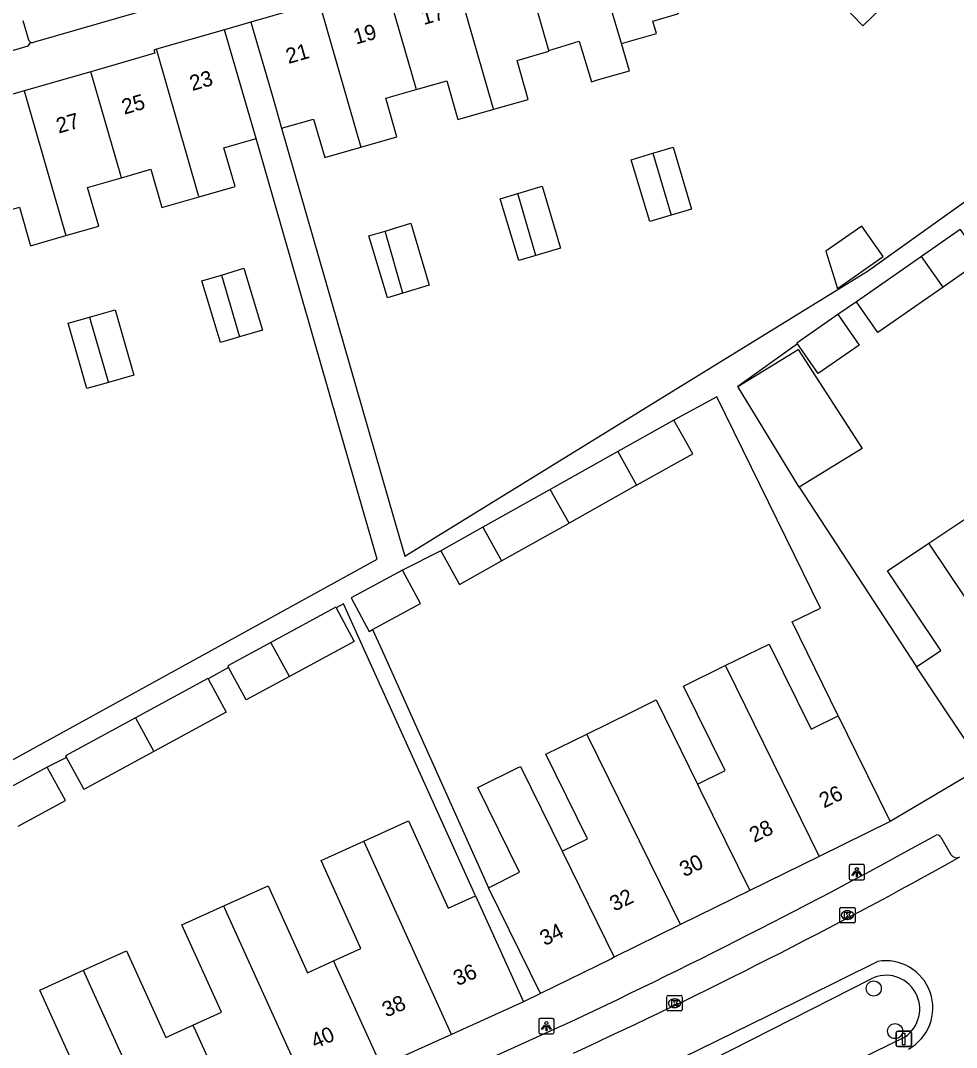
# Model space of a CAD drawing. Extents: x 159718 to 160783, y 383290 to 384030.
# Drawn here: x 160327.8 to 160388.6, y 383529.5 to 383596.2 of the extents above; entities that cross this region are included whole.
import ezdxf

# ---------------------------------------------------------------- set-up
doc = ezdxf.new("R2010")
doc.units = 0
for name, color, linetype in [('IMGEO_Boom', 7, 'Continuous'), ('IMGEO_Groenvoorziening', 7, 'Continuous'), ('IMGEO_Kolk', 7, 'Continuous'), ('IMGEO_Lichtpunt', 7, 'Continuous'), ('IMGEO_Pand', 7, 'Continuous'), ('IMGEO_Pand_nummerreeks', 7, 'Continuous'), ('IMGEO_Parkeervlak_open', 7, 'Continuous'), ('IMGEO_Rijbaan_lokaal_open', 7, 'Continuous'), ('IMGEO_Verkeersbordpaal', 7, 'Continuous'), ('IMGEO_Voetpad_open', 7, 'Continuous')]:
    doc.layers.add(name, color=color, linetype=linetype)

msp = doc.modelspace()

# ---------------------------------------------------------------- linework, layer by layer
at = {"layer": 'IMGEO_Boom'}
for centre in [(160383.203, 383533.38), (160384.588, 383530.61)]:
    msp.add_circle(centre, 0.489, dxfattribs=at)
at = {"layer": 'IMGEO_Groenvoorziening'}
for points in [[(160369.649, 383528.328), (160370.091, 383527.426), (160383.03, 383534.012)], [(160385.217, 383530.224), (160372.154, 383523.831), (160333.832, 383506.645), (160334.236, 383505.754)]]:
    msp.add_lwpolyline(points, dxfattribs=at)
msp.add_arc((160383.997, 383532.045), 2.192, 303.80813, 116.19181, dxfattribs=at)
at = {"layer": 'IMGEO_Kolk'}
for p, q in [((160380.989, 383537.72), (160380.989, 383538.572)), ((160381.064, 383538.646), (160381.916, 383538.646)), ((160381.477, 383538.426), (160381.502, 383538.426)), ((160381.99, 383538.572), (160381.99, 383537.72)), ((160381.916, 383537.646), (160381.064, 383537.646)), ((160381.5, 383537.866), (160381.475, 383537.866)), ((160369.839, 383532.922), (160370.691, 383532.922)), ((160369.764, 383531.996), (160369.764, 383532.848)), ((160370.252, 383532.702), (160370.277, 383532.702)), ((160370.765, 383532.848), (160370.765, 383531.996)), ((160370.691, 383531.922), (160369.839, 383531.922)), ((160370.275, 383532.142), (160370.25, 383532.142))]:
    msp.add_line(p, q, dxfattribs=at)
for points in [[(160380.989, 383537.72), (160380.989, 383538.572)], [(160381.064, 383538.646), (160381.916, 383538.646)], [(160381.31, 383538.346), (160381.433, 383538.346), (160381.433, 383538.195), (160381.563, 383538.346), (160381.727, 383538.346), (160381.581, 383538.195), (160381.734, 383537.946), (160381.582, 383537.946), (160381.497, 383538.11), (160381.433, 383538.043), (160381.433, 383537.946), (160381.31, 383537.946), (160381.31, 383538.346)], [(160381.99, 383538.572), (160381.99, 383537.72)], [(160381.916, 383537.646), (160381.064, 383537.646)], [(160369.839, 383532.922), (160370.691, 383532.922)], [(160369.764, 383531.996), (160369.764, 383532.848)], [(160370.085, 383532.622), (160370.208, 383532.622), (160370.208, 383532.471), (160370.338, 383532.622), (160370.502, 383532.622), (160370.356, 383532.471), (160370.509, 383532.222), (160370.357, 383532.222), (160370.272, 383532.386), (160370.208, 383532.319), (160370.208, 383532.222), (160370.085, 383532.222), (160370.085, 383532.622)], [(160370.765, 383532.848), (160370.765, 383531.996)], [(160370.691, 383531.922), (160369.839, 383531.922)]]:
    msp.add_lwpolyline(points, dxfattribs=at)
for centre, start, end in [((160381.066, 383538.57), 91.55205, 178.44795), ((160381.066, 383538.57), 91.55205, 178.44795), ((160381.914, 383538.57), 1.55205, 88.44795), ((160381.914, 383538.57), 1.55205, 88.44795), ((160381.066, 383537.722), 181.55205, 268.44795), ((160381.066, 383537.722), 181.55205, 268.44795), ((160381.914, 383537.722), 271.55205, 358.44795), ((160381.914, 383537.722), 271.55205, 358.44795), ((160369.841, 383532.846), 91.55205, 178.44795), ((160369.841, 383532.846), 91.55205, 178.44795), ((160370.689, 383532.846), 1.55205, 88.44795), ((160370.689, 383532.846), 1.55205, 88.44795), ((160369.841, 383531.998), 181.55205, 268.44795), ((160369.841, 383531.998), 181.55205, 268.44795), ((160370.689, 383531.998), 271.55205, 358.44795), ((160370.689, 383531.998), 271.55205, 358.44795)]:
    msp.add_arc(centre, 0.0765, start, end, dxfattribs=at)
for centre, major_axis, ratio, start_param, end_param in [((160381.476, 383538.146), (-0.387, 0.002), 0.722429, 4.712389, 7.853982), ((160381.501, 383538.146), (-0.39, 0.002), 0.717154, 1.570796, 4.712389), ((160370.251, 383532.422), (-0.387, 0.002), 0.722429, 4.712389, 7.853982), ((160370.276, 383532.422), (-0.39, 0.002), 0.717154, 1.570796, 4.712389)]:
    msp.add_ellipse(centre, major_axis=major_axis, ratio=ratio, start_param=start_param, end_param=end_param, dxfattribs=at)
at = {"layer": 'IMGEO_Lichtpunt'}
for p, q in [((160381.604, 383541.332), (160381.604, 383540.525)), ((160381.604, 383541.332), (160381.604, 383540.525)), ((160382.506, 383541.427), (160381.698, 383541.427)), ((160382.506, 383541.427), (160381.698, 383541.427)), ((160382.6, 383540.525), (160382.6, 383541.332)), ((160382.6, 383540.525), (160382.6, 383541.332)), ((160381.698, 383540.431), (160382.506, 383540.431)), ((160381.698, 383540.431), (160382.506, 383540.431)), ((160361.438, 383531.339), (160361.438, 383530.532)), ((160361.438, 383531.339), (160361.438, 383530.532)), ((160362.34, 383531.434), (160361.532, 383531.434)), ((160362.34, 383531.434), (160361.532, 383531.434)), ((160362.434, 383530.532), (160362.434, 383531.339)), ((160362.434, 383530.532), (160362.434, 383531.339)), ((160361.532, 383530.438), (160362.34, 383530.438)), ((160361.532, 383530.438), (160362.34, 383530.438))]:
    msp.add_line(p, q, dxfattribs=at)
for points in [[(160381.978, 383540.996), (160382.017, 383540.968), (160381.829, 383540.706), (160381.791, 383540.733), (160381.978, 383540.996)], [(160382.08, 383540.948), (160382.127, 383540.948), (160382.127, 383540.626), (160382.08, 383540.626), (160382.08, 383540.948)], [(160382.19, 383540.968), (160382.228, 383540.995), (160382.415, 383540.733), (160382.376, 383540.705), (160382.19, 383540.968)], [(160361.812, 383531.003), (160361.851, 383530.975), (160361.663, 383530.713), (160361.625, 383530.74), (160361.812, 383531.003)], [(160361.914, 383530.955), (160361.961, 383530.955), (160361.961, 383530.633), (160361.914, 383530.633), (160361.914, 383530.955)], [(160362.024, 383530.975), (160362.062, 383531.002), (160362.249, 383530.74), (160362.21, 383530.712), (160362.024, 383530.975)]]:
    msp.add_lwpolyline(points, dxfattribs=at)
for centre in [(160382.103, 383541.13), (160361.937, 383531.137)]:
    msp.add_circle(centre, 0.0994, dxfattribs=at)
for centre, start, end in [((160381.698, 383541.332), 90, 180), ((160381.698, 383541.332), 90, 180), ((160382.506, 383541.332), 0, 90), ((160382.506, 383541.332), 0, 90), ((160381.698, 383540.525), 180, 270), ((160381.698, 383540.525), 180, 270), ((160382.506, 383540.525), 270, 0), ((160382.506, 383540.525), 270, 360), ((160361.532, 383531.339), 90, 180), ((160361.532, 383531.339), 90, 180), ((160362.34, 383531.339), 0, 90), ((160362.34, 383531.339), 0, 90), ((160361.532, 383530.532), 180, 270), ((160361.532, 383530.532), 180, 270), ((160362.34, 383530.532), 270, 0), ((160362.34, 383530.532), 270, 360)]:
    msp.add_arc(centre, 0.0946, start, end, dxfattribs=at)
at = {"layer": 'IMGEO_Pand'}
for points in [[(160370.406, 383605.011), (160373.926, 383601.377), (160376.63, 383598.596), (160378.318, 383600.238), (160382.49, 383595.911), (160384.759, 383598.117), (160380.575, 383602.456)], [(160366.819, 383594.755), (160369.079, 383595.406), (160368.848, 383596.209), (160370.483, 383596.679), (160373.097, 383599.718), (160372.66, 383600.16), (160369.15, 383603.77)], [(160366.819, 383594.755), (160364.538, 383602.439)], [(160362.088, 383594.298), (160362.041, 383594.461), (160360.113, 383601.162)], [(160358.514, 383590.485), (160358.486, 383590.583), (160355.8, 383599.916)], [(160351.488, 383598.672), (160353.409, 383591.999), (160353.475, 383591.769)], [(160347.175, 383597.427), (160342.737, 383596.145)], [(160347.175, 383597.427), (160349.881, 383588.026)], [(160341.013, 383595.649), (160336.598, 383594.384)], [(160343.073, 383588.584), (160342.411, 383590.882), (160341.013, 383595.649)], [(160342.737, 383596.145), (160344.134, 383591.334), (160344.733, 383589.253)], [(160336.598, 383594.384), (160336.428, 383594.335), (160336.488, 383594.124), (160332.335, 383592.925)], [(160339.366, 383584.791), (160339.336, 383584.894), (160336.598, 383594.384)], [(160358.514, 383590.485), (160360.76, 383591.131), (160360.033, 383593.658), (160362.101, 383594.253), (160362.088, 383594.298)], [(160362.088, 383594.298), (160364.054, 383594.904), (160364.863, 383592.279), (160365.248, 383592.39), (160367.328, 383592.988), (160366.819, 383594.755)], [(160332.335, 383592.925), (160328.012, 383591.677)], [(160334.322, 383586.041), (160334.194, 383586.483), (160332.335, 383592.925)], [(160353.475, 383591.769), (160355.46, 383592.34), (160356.186, 383589.815), (160358.514, 383590.485)], [(160328.012, 383591.677), (160323.69, 383590.429)], [(160328.012, 383591.677), (160330.724, 383582.283)], [(160349.881, 383588.026), (160352.225, 383588.7), (160351.505, 383591.202), (160353.475, 383591.769)], [(160344.733, 383589.253), (160346.812, 383589.851), (160347.532, 383587.35), (160349.881, 383588.026)], [(160339.366, 383584.791), (160341.709, 383585.465), (160340.985, 383587.983), (160343.073, 383588.584)], [(160370.033, 383583.605), (160368.649, 383583.189), (160367.445, 383587.203), (160368.859, 383587.628)], [(160368.859, 383587.628), (160370.169, 383588.021), (160371.373, 383584.006), (160370.033, 383583.605)], [(160368.859, 383587.628), (160370.033, 383583.605)], [(160334.322, 383586.041), (160336.243, 383586.593), (160336.96, 383584.099), (160339.366, 383584.791)], [(160330.724, 383582.283), (160332.852, 383582.89), (160332.127, 383585.41), (160334.09, 383585.974), (160334.322, 383586.041)], [(160361.247, 383580.989), (160360.137, 383580.656), (160358.932, 383584.67), (160360.088, 383585.017)], [(160360.088, 383585.017), (160361.656, 383585.487), (160362.861, 383581.473), (160361.247, 383580.989)], [(160361.247, 383580.989), (160360.088, 383585.017)], [(160325.678, 383583.54), (160327.702, 383584.127), (160328.421, 383581.626), (160330.724, 383582.283)], [(160351.45, 383582.577), (160353.125, 383583.079), (160354.329, 383579.065), (160352.609, 383578.549)], [(160352.609, 383578.549), (160351.605, 383578.248), (160350.401, 383582.262), (160351.45, 383582.577)], [(160352.609, 383578.549), (160351.45, 383582.577)], [(160380.096, 383581.269), (160380.839, 383578.839), (160383.819, 383580.915), (160382.437, 383582.899), (160380.096, 383581.269)], [(160388.823, 383582.671), (160386.315, 383580.923)], [(160388.823, 383582.671), (160390.212, 383580.679), (160387.703, 383578.931)], [(160386.315, 383580.923), (160382.082, 383577.974)], [(160387.703, 383578.931), (160386.315, 383580.923)], [(160341.99, 383575.696), (160340.763, 383575.327), (160339.559, 383579.341), (160340.828, 383579.722)], [(160340.828, 383579.722), (160342.283, 383580.159), (160343.487, 383576.145), (160341.99, 383575.696)], [(160340.828, 383579.722), (160341.99, 383575.696)], [(160387.703, 383578.931), (160383.47, 383575.981), (160382.082, 383577.974)], [(160333.477, 383572.744), (160332.079, 383572.346), (160330.873, 383576.583), (160332.256, 383576.976)], [(160332.256, 383576.976), (160333.919, 383577.45), (160335.125, 383573.213), (160333.477, 383572.744)], [(160332.256, 383576.976), (160332.298, 383576.83), (160332.325, 383576.735), (160333.443, 383572.863), (160333.477, 383572.744)], [(160380.869, 383577.151), (160378.215, 383575.302), (160378.252, 383575.249)], [(160380.869, 383577.151), (160380.886, 383577.127), (160382.254, 383575.164), (160379.6, 383573.314), (160378.252, 383575.249)], [(160374.366, 383572.479), (160378.284, 383574.875), (160382.45, 383568.447), (160378.362, 383565.946)], [(160378.362, 383565.946), (160374.366, 383572.479)], [(160370.221, 383570.297), (160366.571, 383568.25)], [(160367.794, 383566.069), (160371.444, 383568.116), (160370.221, 383570.297)], [(160366.571, 383568.25), (160365.339, 383567.559), (160362.188, 383565.792)], [(160366.571, 383568.25), (160367.794, 383566.069)], [(160362.188, 383565.792), (160357.804, 383563.334)], [(160363.411, 383563.611), (160362.188, 383565.792)], [(160367.794, 383566.069), (160363.411, 383563.611)], [(160359.028, 383561.153), (160359.561, 383561.452), (160363.411, 383563.611)], [(160386.78, 383562.298), (160389.322, 383564.001), (160392.845, 383559.12), (160394.296, 383560.092)], [(160357.804, 383563.334), (160355.07, 383561.801)], [(160357.804, 383563.334), (160359.028, 383561.153)], [(160385.977, 383554.277), (160387.563, 383555.34), (160384.103, 383560.503), (160386.78, 383562.298)], [(160386.78, 383562.298), (160386.899, 383562.119), (160394.582, 383550.66)], [(160355.07, 383561.801), (160356.293, 383559.62), (160359.028, 383561.153)], [(160352.582, 383560.554), (160349.25, 383558.747), (160350.429, 383556.575), (160350.643, 383556.691)], [(160350.643, 383556.691), (160353.76, 383558.382), (160352.611, 383560.501), (160352.582, 383560.554)], [(160348.275, 383558.098), (160348.253, 383558.139), (160344.042, 383555.855)], [(160348.275, 383558.098), (160349.454, 383555.926), (160345.243, 383553.641)], [(160344.042, 383555.855), (160341.235, 383554.332), (160341.292, 383554.226)], [(160345.243, 383553.641), (160344.042, 383555.855)], [(160373.558, 383554.349), (160376.409, 383555.751), (160379.126, 383550.228), (160380.886, 383551.094)], [(160345.243, 383553.641), (160342.436, 383552.118), (160341.292, 383554.226)], [(160371.755, 383546.653), (160373.542, 383547.533), (160370.846, 383553.016), (160373.558, 383554.349)], [(160373.558, 383554.349), (160373.632, 383554.2), (160379.655, 383541.955)], [(160390.317, 383547.801), (160387.542, 383551.941), (160385.977, 383554.277)], [(160339.958, 383553.486), (160339.945, 383553.51), (160335.25, 383550.963)], [(160339.958, 383553.486), (160341.131, 383551.324), (160336.436, 383548.777)], [(160364.565, 383549.907), (160367.417, 383551.311), (160369.066, 383552.123), (160371.755, 383546.653)], [(160335.25, 383550.963), (160330.702, 383548.496), (160330.761, 383548.388)], [(160335.25, 383550.963), (160336.436, 383548.777)], [(160380.886, 383551.094), (160382.055, 383548.715), (160384.265, 383544.222)], [(160362.956, 383542.291), (160364.611, 383543.105), (160361.908, 383548.601), (160364.565, 383549.907)], [(160370.654, 383537.529), (160364.655, 383549.724), (160364.565, 383549.907)], [(160336.436, 383548.777), (160331.888, 383546.31), (160331.808, 383546.457), (160330.761, 383548.388)], [(160329.51, 383547.755), (160326.445, 383546.093)], [(160327.622, 383543.923), (160330.687, 383545.586), (160329.51, 383547.755)], [(160358.167, 383539.918), (160360.189, 383540.929), (160357.476, 383546.444), (160360.056, 383547.713), (160360.244, 383547.806), (160362.956, 383542.291)], [(160371.755, 383546.653), (160371.936, 383546.286), (160375.154, 383539.741)], [(160350.081, 383542.95), (160352.986, 383544.264), (160355.552, 383538.591), (160357.328, 383539.393)], [(160384.265, 383544.222), (160379.655, 383541.955)], [(160348.098, 383535.169), (160349.877, 383535.975), (160347.292, 383541.688), (160350.081, 383542.95)], [(160355.763, 383530.391), (160350.206, 383542.673), (160350.081, 383542.95)], [(160362.956, 383542.291), (160366.341, 383535.408)], [(160379.655, 383541.955), (160375.154, 383539.741)], [(160340.978, 383538.739), (160343.86, 383540.043), (160346.41, 383534.406), (160348.098, 383535.169)], [(160361.544, 383533.049), (160358.167, 383539.918)], [(160375.154, 383539.741), (160370.654, 383537.529)], [(160357.328, 383539.393), (160358.382, 383537.063), (160360.443, 383532.509)], [(160338.972, 383531.004), (160340.817, 383531.839), (160338.253, 383537.506), (160340.978, 383538.739)], [(160346.626, 383526.257), (160341.054, 383538.571), (160340.978, 383538.739)], [(160370.654, 383537.529), (160366.341, 383535.408)], [(160331.859, 383534.562), (160334.659, 383535.829), (160337.204, 383530.204), (160338.972, 383531.004)], [(160348.098, 383535.169), (160348.236, 383534.863), (160351.194, 383528.324)], [(160366.341, 383535.408), (160366.154, 383535.316), (160361.544, 383533.049)], [(160332.81, 383520.006), (160330.749, 383524.56), (160329.782, 383526.699), (160331.628, 383527.535), (160329.029, 383533.28), (160331.859, 383534.562)], [(160337.487, 383522.123), (160331.951, 383534.357), (160331.859, 383534.562)], [(160360.443, 383532.509), (160355.763, 383530.391)], [(160338.972, 383531.004), (160339.139, 383530.635), (160342.056, 383524.189)], [(160355.763, 383530.391), (160351.194, 383528.324)]]:
    msp.add_lwpolyline(points, dxfattribs=at)
at = {"layer": 'IMGEO_Parkeervlak_open'}
msp.add_lwpolyline([(160327.919, 383596.25), (160328.296, 383594.994)], dxfattribs=at)
msp.add_arc((160328.538, 383595.081), 0.257, 199.73559, 242.97815, dxfattribs=at)
at = {"layer": 'IMGEO_Rijbaan_lokaal_open'}
msp.add_lwpolyline([(160369.649, 383528.328), (160376.409, 383531.651), (160383.451, 383535.132)], dxfattribs=at)
for centre, radius, start, end in [((160216.107, 383851.258), 354.275, 294.61833, 299.17415), ((160383.983, 383532.119), 3.059, 298.78859, 100.0083)]:
    msp.add_arc(centre, radius, start, end, dxfattribs=at)
at = {"layer": 'IMGEO_Verkeersbordpaal'}
for p, q in [((160384.658, 383529.701), (160384.658, 383530.501)), ((160384.658, 383530.501), (160384.658, 383529.701)), ((160384.758, 383530.601), (160385.548, 383530.601)), ((160385.548, 383530.601), (160384.758, 383530.601)), ((160385.648, 383530.501), (160385.648, 383529.701)), ((160385.648, 383529.701), (160385.648, 383530.501)), ((160385.548, 383529.601), (160384.758, 383529.601)), ((160384.758, 383529.601), (160385.548, 383529.601))]:
    msp.add_line(p, q, dxfattribs=at)
msp.add_lwpolyline([(160385.078, 383530.476), (160385.228, 383530.476), (160385.228, 383529.726), (160385.078, 383529.726), (160385.078, 383530.476)], dxfattribs=at)
for centre, start, end in [((160384.758, 383530.501), 90, 180), ((160384.758, 383530.501), 90, 180), ((160385.548, 383530.501), 0, 90), ((160385.548, 383530.501), 360, 90), ((160384.758, 383529.701), 180, 270), ((160384.758, 383529.701), 180, 270), ((160385.548, 383529.701), 270, 0), ((160385.548, 383529.701), 270, 0)]:
    msp.add_arc(centre, 0.1, start, end, dxfattribs=at)
at = {"layer": 'IMGEO_Voetpad_open'}
for points in [[(160328.613, 383594.837), (160345.017, 383599.594)], [(160344.733, 383589.253), (160352.004, 383563.991), (160352.73, 383561.47), (160367.924, 383570.817), (160382.805, 383579.972), (160410.87, 383600.045)], [(160342.737, 383596.145), (160341.013, 383595.649)], [(160328.421, 383594.852), (160328.255, 383594.576), (160325.953, 383593.92), (160325.649, 383594.066)], [(160316.916, 383581), (160326.462, 383547.802), (160350.934, 383561.274), (160348.434, 383569.96), (160343.073, 383588.584)], [(160382.082, 383577.974), (160380.869, 383577.151)], [(160378.252, 383575.249), (160374.366, 383572.479)], [(160380.886, 383551.094), (160377.893, 383557.185), (160379.739, 383558.092), (160373, 383571.807), (160370.221, 383570.297)], [(160378.362, 383565.946), (160385.977, 383554.277)], [(160355.07, 383561.801), (160352.582, 383560.554)], [(160357.328, 383539.393), (160348.748, 383558.36), (160348.275, 383558.098)], [(160350.643, 383556.691), (160351.247, 383555.38), (160358.167, 383539.918)], [(160341.292, 383554.226), (160339.958, 383553.486)], [(160330.761, 383548.388), (160329.51, 383547.755)], [(160390.317, 383547.801), (160384.265, 383544.222)], [(160387.57, 383543.216), (160388.216, 383542.078)], [(160361.544, 383533.049), (160360.443, 383532.509)], [(160314.765, 383509.59), (160334.075, 383517.862), (160362.73, 383530.858)]]:
    msp.add_lwpolyline(points, dxfattribs=at)
for centre, radius, start, end in [((160328.536, 383595.085), 0.26, 243.75688, 287.3088), ((160195.235, 383890.01), 396.289, 295.00256, 298.9746), ((160387.332, 383543.079), 0.275, 29.98939, 117.24858), ((160388.593, 383542.322), 0.449, 212.94836, 298.06391)]:
    msp.add_arc(centre, radius, start, end, dxfattribs=at)

# ---------------------------------------------------------------- texts
at = {"layer": 'IMGEO_Pand_nummerreeks'}
for s, rotation, p in [('17', 16.06001, (160353.962, 383595.953)), ('19', 16.06001, (160349.559, 383594.685)), ('21', 16.06001, (160345.176, 383593.424)), ('23', 16.04855, (160338.922, 383591.668)), ('25', 16.04855, (160334.514, 383590.132)), ('27', 16.04855, (160330.25, 383588.905)), ('26', 26.24147, (160379.965, 383545.067)), ('28', 26.24147, (160375.431, 383542.833)), ('30', 26.24147, (160370.895, 383540.598)), ('32', 26.24147, (160366.355, 383538.359)), ('34', 26.24147, (160361.822, 383536.124)), ('36', 23.80067, (160356.16, 383533.524)), ('38', 23.80067, (160351.537, 383531.484)), ('40', 23.80067, (160346.91, 383529.443))]:
    msp.add_text(s, height=1, rotation=rotation, dxfattribs=at).set_placement(p)

doc.saveas('drawing.dxf')
